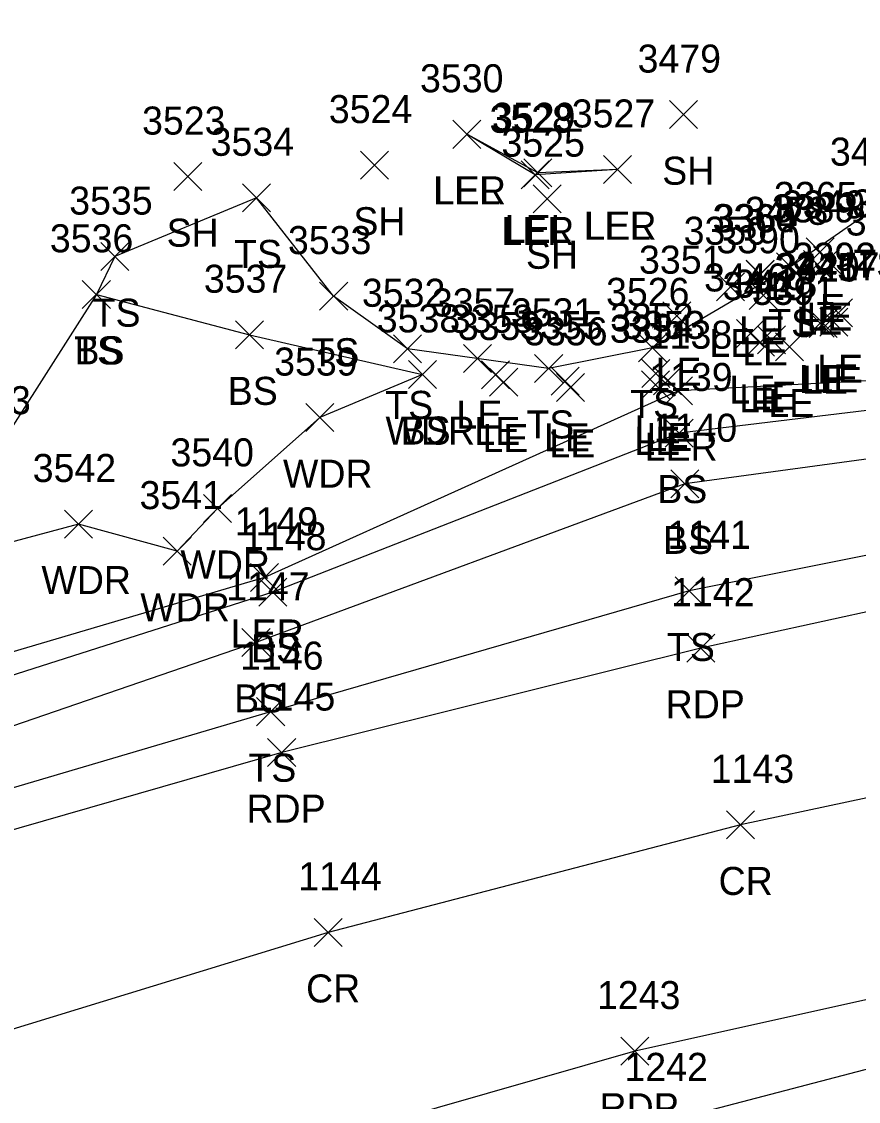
# Model space of a CAD drawing. Extents: x 1599569 to 1610055, y 642560 to 647860.
# Drawn here: x 1602263.8 to 1602323.5, y 647490.7 to 647567.8 of the extents above; entities that cross this region are included whole.
import ezdxf

# ---------------------------------------------------------------- set-up
doc = ezdxf.new("R2010")
doc.units = 0
for name, color, linetype in [('L_A', 7, 'Continuous'), ('L_I', 7, 'Continuous'), ('L_TIC', 7, 'Continuous'), ('LARO', 7, 'Continuous'), ('LAWA', 7, 'Continuous'), ('LELB', 7, 'Continuous'), ('P_A', 7, 'Continuous'), ('P_I', 7, 'Continuous'), ('P_TIC', 7, 'Continuous'), ('PET', 7, 'Continuous'), ('PRC', 7, 'Continuous')]:
    doc.layers.add(name, color=color, linetype=linetype)

msp = doc.modelspace()

# ---------------------------------------------------------------- linework, layer by layer
at = {"layer": 'L_TIC'}
for points in [[(1602310.031, 647560.122), (1602312.031, 647562.122)], [(1602312.031, 647560.122), (1602310.031, 647562.122)], [(1602294.594, 647558.717), (1602296.594, 647560.717)], [(1602296.594, 647558.717), (1602294.594, 647560.717)], [(1602294.594, 647558.717), (1602296.594, 647560.717)], [(1602296.594, 647558.717), (1602294.594, 647560.717)], [(1602288.007, 647556.518), (1602290.007, 647558.518)], [(1602290.007, 647556.518), (1602288.007, 647558.518)], [(1602274.685, 647555.699), (1602276.685, 647557.699)], [(1602276.685, 647555.699), (1602274.685, 647557.699)], [(1602299.463, 647555.827), (1602301.463, 647557.827)], [(1602301.463, 647555.827), (1602299.463, 647557.827)], [(1602299.648, 647555.97), (1602301.648, 647557.97)], [(1602301.648, 647555.97), (1602299.648, 647557.97)], [(1602305.327, 647556.205), (1602307.327, 647558.205)], [(1602307.327, 647556.205), (1602305.327, 647558.205)], [(1602305.327, 647556.205), (1602307.327, 647558.205)], [(1602307.327, 647556.205), (1602305.327, 647558.205)], [(1602279.577, 647554.184), (1602281.577, 647556.184)], [(1602281.577, 647554.184), (1602279.577, 647556.184)], [(1602300.314, 647554.123), (1602302.314, 647556.123)], [(1602302.314, 647554.123), (1602300.314, 647556.123)], [(1602319.789, 647550.323), (1602321.789, 647552.323)], [(1602321.789, 647550.323), (1602319.789, 647552.323)], [(1602269.491, 647549.989), (1602271.491, 647551.989)], [(1602271.491, 647549.989), (1602269.491, 647551.989)], [(1602319.598, 647549.43), (1602321.598, 647551.43)], [(1602321.598, 647549.43), (1602319.598, 647551.43)], [(1602320.316, 647549.714), (1602322.316, 647551.714)], [(1602322.316, 647549.714), (1602320.316, 647551.714)], [(1602315.499, 647548.738), (1602317.499, 647550.738)], [(1602317.499, 647548.738), (1602315.499, 647550.738)], [(1602315.509, 647548.723), (1602317.509, 647550.723)], [(1602317.509, 647548.723), (1602315.509, 647550.723)], [(1602317.666, 647549.259), (1602319.666, 647551.259)], [(1602319.666, 647549.259), (1602317.666, 647551.259)], [(1602313.394, 647547.838), (1602315.394, 647549.838)], [(1602315.394, 647547.838), (1602313.394, 647549.838)], [(1602268.165, 647547.299), (1602270.165, 647549.299)], [(1602270.165, 647547.299), (1602268.165, 647549.299)], [(1602268.165, 647547.299), (1602270.165, 647549.299)], [(1602270.165, 647547.299), (1602268.165, 647549.299)], [(1602285.089, 647547.169), (1602287.089, 647549.169)], [(1602287.089, 647547.169), (1602285.089, 647549.169)], [(1602315.731, 647547.228), (1602317.731, 647549.228)], [(1602317.731, 647547.228), (1602315.731, 647549.228)], [(1602309.559, 647545.773), (1602311.559, 647547.773)], [(1602311.559, 647545.773), (1602309.559, 647547.773)], [(1602321.08, 647545.987), (1602323.08, 647547.987)], [(1602323.08, 647545.987), (1602321.08, 647547.987)], [(1602319.791, 647545.25), (1602321.791, 647547.25)], [(1602321.791, 647545.25), (1602319.791, 647547.25)], [(1602320, 647545.213), (1602322, 647547.213)], [(1602322, 647545.213), (1602320, 647547.213)], [(1602320.752, 647545.307), (1602322.752, 647547.307)], [(1602322.752, 647545.307), (1602320.752, 647547.307)], [(1602279.093, 647544.413), (1602281.093, 647546.413)], [(1602281.093, 647544.413), (1602279.093, 647546.413)], [(1602314.821, 647544.504), (1602316.821, 647546.504)], [(1602316.821, 647544.504), (1602314.821, 647546.504)], [(1602315.515, 647543.89), (1602317.515, 647545.89)], [(1602317.515, 647543.89), (1602315.515, 647545.89)], [(1602316.318, 647544.063), (1602318.318, 647546.063)], [(1602318.318, 647544.063), (1602316.318, 647546.063)], [(1602290.362, 647543.412), (1602292.362, 647545.412)], [(1602292.362, 647543.412), (1602290.362, 647545.412)], [(1602307.827, 647543.476), (1602309.827, 647545.476)], [(1602309.827, 647543.476), (1602307.827, 647545.476)], [(1602317.601, 647543.547), (1602319.601, 647545.547)], [(1602319.601, 647543.547), (1602317.601, 647545.547)], [(1602295.355, 647542.72), (1602297.355, 647544.72)], [(1602297.355, 647542.72), (1602295.355, 647544.72)], [(1602291.422, 647541.581), (1602293.422, 647543.581)], [(1602293.422, 647541.581), (1602291.422, 647543.581)], [(1602291.422, 647541.581), (1602293.422, 647543.581)], [(1602293.422, 647541.581), (1602291.422, 647543.581)], [(1602300.42, 647542.015), (1602302.42, 647544.015)], [(1602302.42, 647542.015), (1602300.42, 647544.015)], [(1602308.068, 647541.66), (1602310.068, 647543.66)], [(1602310.068, 647541.66), (1602308.068, 647543.66)], [(1602296.637, 647541.557), (1602298.637, 647543.557)], [(1602298.637, 647541.557), (1602296.637, 647543.557)], [(1602297.212, 647541.039), (1602299.212, 647543.039)], [(1602299.212, 647541.039), (1602297.212, 647543.039)], [(1602301.597, 647541.1), (1602303.597, 647543.1)], [(1602303.597, 647541.1), (1602301.597, 647543.1)], [(1602308.044, 647540.846), (1602310.044, 647542.846)], [(1602310.044, 647540.846), (1602308.044, 647542.846)], [(1602308.904, 647541.119), (1602310.904, 647543.119)], [(1602310.904, 647541.119), (1602308.904, 647543.119)], [(1602301.987, 647540.661), (1602303.987, 647542.661)], [(1602303.987, 647540.661), (1602301.987, 647542.661)], [(1602309.687, 647540.421), (1602311.687, 647542.421)], [(1602311.687, 647540.421), (1602309.687, 647542.421)], [(1602284.111, 647538.504), (1602286.111, 647540.504)], [(1602286.111, 647538.504), (1602284.111, 647540.504)], [(1602309.725, 647537.403), (1602311.725, 647539.403)], [(1602311.725, 647537.403), (1602309.725, 647539.403)], [(1602310.129, 647533.781), (1602312.129, 647535.781)], [(1602312.129, 647533.781), (1602310.129, 647535.781)], [(1602276.799, 647532.023), (1602278.799, 647534.023)], [(1602278.799, 647532.023), (1602276.799, 647534.023)], [(1602266.887, 647530.91), (1602268.887, 647532.91)], [(1602268.887, 647530.91), (1602266.887, 647532.91)], [(1602273.938, 647528.973), (1602275.938, 647530.973)], [(1602275.938, 647528.973), (1602273.938, 647530.973)], [(1602280.166, 647527.1), (1602282.166, 647529.1)], [(1602282.166, 647527.1), (1602280.166, 647529.1)], [(1602280.753, 647526.043), (1602282.753, 647528.043)], [(1602282.753, 647526.043), (1602280.753, 647528.043)], [(1602310.449, 647526.139), (1602312.449, 647528.139)], [(1602312.449, 647526.139), (1602310.449, 647528.139)], [(1602279.549, 647522.465), (1602281.549, 647524.465)], [(1602281.549, 647522.465), (1602279.549, 647524.465)], [(1602280.596, 647517.522), (1602282.596, 647519.522)], [(1602282.596, 647517.522), (1602280.596, 647519.522)]]:
    msp.add_lwpolyline(points, dxfattribs=at)
at = {"layer": 'LARO'}
for points in [[(1602598.926, 647566.197), (1602577.577, 647559.383), (1602568.271, 647558.562), (1602554.013, 647557.744), (1602541.133, 647558.161), (1602524.01, 647555.722), (1602500.107, 647558.004), (1602496.6, 647559.567), (1602493.388, 647561.388), (1602483.9, 647555.323), (1602482.003, 647556.766), (1602476.14, 647556.466), (1602450.599, 647552.831), (1602428.496, 647551.896), (1602401.609, 647553.545), (1602371.564, 647548.811), (1602344.364, 647543.188), (1602310.687, 647541.421), (1602281.166, 647528.1), (1602249.279, 647518.684)], [(1602306.327, 647557.205), (1602300.463, 647556.827), (1602295.594, 647559.717)], [(1602306.327, 647557.205), (1602300.648, 647556.97), (1602295.594, 647559.717)]]:
    msp.add_lwpolyline(points, dxfattribs=at)
at = {"layer": 'LAWA'}
msp.add_lwpolyline([(1602292.422, 647542.581), (1602285.111, 647539.504), (1602277.799, 647533.023), (1602274.938, 647529.973), (1602267.887, 647531.91), (1602252.888, 647527.889)], dxfattribs=at)
at = {"layer": 'LELB'}
for points in [[(1602409.265, 647587.048), (1602408.37, 647570.67), (1602402.263, 647566.07), (1602393.619, 647566.852), (1602386.322, 647561.656), (1602372.014, 647559.884), (1602362.837, 647555.958), (1602346.736, 647557.269), (1602334.52, 647555.531), (1602324.74, 647554.482), (1602318.666, 647550.259), (1602308.827, 647544.476), (1602301.42, 647543.015), (1602291.362, 647544.412), (1602286.089, 647548.169), (1602280.577, 647555.184), (1602270.491, 647550.989), (1602269.165, 647548.299), (1602261.801, 647536.745), (1602244.773, 647535.962), (1602204.764, 647522.365), (1602181.829, 647520.379), (1602166.112, 647518.259), (1602151.977, 647513.016)], [(1602624.262, 647564.552), (1602630.728, 647551.17), (1602635.944, 647543.898), (1602633.349, 647538.846), (1602628.125, 647534.653), (1602616.672, 647535.329), (1602594.521, 647539.081), (1602565.986, 647542.013), (1602539.559, 647544), (1602523.325, 647545.025), (1602496.866, 647545.27), (1602478.359, 647545.959), (1602451.255, 647544.099), (1602428.893, 647542.96), (1602400.276, 647541.291), (1602372.603, 647537.601), (1602342.567, 647533.382), (1602311.449, 647527.139), (1602281.596, 647518.522), (1602249.838, 647509.149)], [(1602631.76, 647541.594), (1602628.502, 647542.205), (1602624.815, 647542.682), (1602618.345, 647540.632), (1602595.901, 647543.048), (1602566.853, 647548.672), (1602540.141, 647550.557), (1602523.99, 647549.988), (1602497.898, 647550.847), (1602494.152, 647552.194), (1602492.704, 647552.586), (1602483.532, 647552.945), (1602481.893, 647553.075), (1602476.921, 647551.558), (1602451.275, 647548.4), (1602428.654, 647547.45), (1602401.62, 647547.024), (1602371.653, 647543.6), (1602342.789, 647539.073), (1602311.129, 647534.781), (1602280.549, 647523.465), (1602249.619, 647512.836)], [(1602451.146, 647550.906), (1602428.898, 647550.102), (1602402.339, 647550.779), (1602371.97, 647546.152), (1602343.995, 647542.414), (1602310.725, 647538.403), (1602281.753, 647527.043), (1602249.804, 647516.837)], [(1602269.165, 647548.299), (1602280.093, 647545.413), (1602292.422, 647542.581)], [(1602920.153, 647395.932), (1602878.359, 647412.996), (1602839.662, 647426.293), (1602797.141, 647444.474), (1602757.031, 647458.456), (1602729.83, 647462.673), (1602705.159, 647473.232), (1602676.173, 647483.372), (1602645.055, 647491.743), (1602608.394, 647499.388), (1602581.895, 647503.713), (1602538.183, 647509.071), (1602515.714, 647510.388), (1602496.948, 647511.809), (1602468.806, 647510.52), (1602437.531, 647504.141), (1602407.655, 647504.447), (1602378.447, 647504.431), (1602350.144, 647499.819), (1602309.519, 647489.177), (1602272.834, 647479.892), (1602236.829, 647468.857)]]:
    msp.add_lwpolyline(points, dxfattribs=at)
at = {"layer": 'P_TIC'}
for points in [[(1602311.277, 647522.049), (1602313.277, 647524.049)], [(1602313.277, 647522.049), (1602311.277, 647524.049)], [(1602281.382, 647514.602), (1602283.382, 647516.602)], [(1602283.382, 647514.602), (1602281.382, 647516.602)], [(1602314.106, 647509.444), (1602316.106, 647511.444)], [(1602316.106, 647509.444), (1602314.106, 647511.444)], [(1602284.689, 647501.774), (1602286.689, 647503.774)], [(1602286.689, 647501.774), (1602284.689, 647503.774)], [(1602306.56, 647493.3), (1602308.56, 647495.3)], [(1602308.56, 647493.3), (1602306.56, 647495.3)]]:
    msp.add_lwpolyline(points, dxfattribs=at)
at = {"layer": 'PET'}
for points in [[(1602659.671, 647523.935), (1602639.423, 647528.356), (1602634.042, 647527.573), (1602615.793, 647531.266), (1602593.802, 647534.417), (1602565.341, 647537.786), (1602538.89, 647540.082), (1602522.794, 647541.231), (1602496.679, 647542.344), (1602477.857, 647542.47), (1602451.266, 647541.726), (1602428.875, 647540.731), (1602400.427, 647538.34), (1602372.357, 647534.872), (1602342.724, 647529.71), (1602312.277, 647523.049), (1602282.382, 647515.602), (1602249.907, 647506.254)], [(1602921.434, 647398.545), (1602879.84, 647415.392), (1602841.763, 647430.735), (1602798.529, 647448.175), (1602759.07, 647463.241), (1602733.649, 647472.409), (1602708.76, 647480.605), (1602673.935, 647491.113), (1602636.127, 647499.947), (1602599.544, 647506.517), (1602572.663, 647510.085), (1602538.104, 647513.572), (1602515.343, 647514.888), (1602496.482, 647515.717), (1602467.731, 647515.177), (1602434.156, 647513.354), (1602407.643, 647511.45), (1602378.138, 647507.948), (1602349.731, 647503.672), (1602307.56, 647494.3), (1602272.401, 647484.216), (1602235.372, 647472.942)]]:
    msp.add_lwpolyline(points, dxfattribs=at)
at = {"layer": 'PRC'}
msp.add_lwpolyline([(1602927.121, 647412.146), (1602885.111, 647429.063), (1602847.571, 647444.528), (1602804.052, 647461.061), (1602764.536, 647476.037), (1602737.724, 647485.596), (1602711.983, 647494.07), (1602678.085, 647504.184), (1602638.82, 647513.362), (1602602.08, 647520.133), (1602573.569, 647523.939), (1602538.526, 647527.383), (1602522.021, 647528.415), (1602495.425, 647529.405), (1602476.578, 647529.514), (1602450.936, 647528.803), (1602428.923, 647527.786), (1602401.342, 647525.431), (1602374.1, 647521.934), (1602345.429, 647516.909), (1602315.106, 647510.444), (1602285.689, 647502.774), (1602253.574, 647492.907)], dxfattribs=at)

# ---------------------------------------------------------------- texts
at = {"layer": 'L_A'}
for s, p in [('SH', (1602309.519, 647556.122)), ('LER', (1602293.177, 647554.717)), ('LEL', (1602293.232, 647554.717)), ('SH', (1602287.495, 647552.518)), ('SH', (1602274.173, 647551.699)), ('LER', (1602298.045, 647551.827)), ('LEL', (1602298.286, 647551.97)), ('LER', (1602303.91, 647552.205)), ('LEL', (1602303.965, 647552.205)), ('TS', (1602278.986, 647550.184)), ('SH', (1602299.802, 647550.123)), ('TS', (1602323.149, 647549.482)), ('LE', (1602319.278, 647546.323)), ('TS', (1602268.9, 647545.989)), ('LE', (1602319.087, 647545.43)), ('LE', (1602319.804, 647545.714)), ('LE', (1602314.987, 647544.738)), ('LE', (1602314.998, 647544.723)), ('TS', (1602317.076, 647545.259)), ('TS', (1602267.574, 647543.299)), ('BS', (1602267.605, 647543.299)), ('TS', (1602284.499, 647543.169)), ('LE', (1602312.883, 647543.838)), ('LE', (1602315.22, 647543.228)), ('LE', (1602309.047, 647541.773)), ('LE', (1602320.568, 647541.987)), ('LE', (1602319.279, 647541.25)), ('LE', (1602319.488, 647541.213)), ('LE', (1602320.24, 647541.307)), ('BS', (1602278.534, 647540.413)), ('LE', (1602314.309, 647540.504)), ('LE', (1602315.807, 647540.063)), ('TS', (1602289.772, 647539.412)), ('TS', (1602307.236, 647539.476)), ('LE', (1602315.004, 647539.89)), ('LE', (1602317.089, 647539.547)), ('LE', (1602294.843, 647538.72)), ('TS', (1602299.829, 647538.015)), ('WDR', (1602289.784, 647537.581)), ('BS', (1602290.863, 647537.581)), ('LE', (1602296.125, 647537.557)), ('LE', (1602296.7, 647537.039)), ('LE', (1602301.086, 647537.1)), ('LE', (1602307.556, 647537.66)), ('LE', (1602308.393, 647537.119)), ('LE', (1602301.475, 647536.661)), ('LE', (1602307.532, 647536.846)), ('LER', (1602308.27, 647536.421)), ('WDR', (1602282.474, 647534.504)), ('BS', (1602309.166, 647533.403)), ('BS', (1602309.57, 647529.781)), ('WDR', (1602275.161, 647528.023)), ('WDR', (1602265.249, 647526.91)), ('WDR', (1602272.3, 647524.973)), ('LER', (1602278.749, 647523.1)), ('BS', (1602280.194, 647522.043)), ('TS', (1602309.858, 647522.139)), ('BS', (1602278.99, 647518.465)), ('TS', (1602280.006, 647513.522))]:
    msp.add_text(s, height=2, dxfattribs=at).set_placement(p)
at = {"layer": 'L_I'}
for s, p in [('3479', (1602307.763, 647564.122)), ('3530', (1602292.248, 647562.717)), ('3530', (1602292.248, 647562.717)), ('3524', (1602285.747, 647560.518)), ('3527', (1602303.067, 647560.205)), ('3527', (1602303.067, 647560.205)), ('3523', (1602272.425, 647559.699)), ('3528', (1602297.203, 647559.827)), ('3529', (1602297.38, 647559.97)), ('3534', (1602277.317, 647558.184)), ('3525', (1602298.054, 647558.123)), ('3477', (1602321.48, 647557.482)), ('3535', (1602267.231, 647553.989)), ('3365', (1602317.482, 647554.323)), ('3478', (1602315.407, 647553.259)), ('3389', (1602317.331, 647553.43)), ('3349', (1602318.048, 647553.714)), ('3366', (1602323.071, 647553.783)), ('3360', (1602313.105, 647552.738)), ('3364', (1602313.202, 647552.723)), ('3393', (1602322.607, 647552.497)), ('3350', (1602311.048, 647551.838)), ('3536', (1602265.85, 647551.299)), ('3536', (1602265.85, 647551.299)), ('3533', (1602282.83, 647551.169)), ('3390', (1602313.385, 647551.228)), ('3351', (1602307.866, 647549.773)), ('3445', (1602317.531, 647549.25)), ('3392', (1602318.82, 647549.987)), ('3417', (1602319.059, 647549.307)), ('3446', (1602312.506, 647548.504)), ('3420', (1602317.653, 647549.213)), ('3537', (1602276.833, 647548.413)), ('3419', (1602313.815, 647547.89)), ('3418', (1602314.625, 647548.063)), ('3532', (1602288.103, 647547.412)), ('3526', (1602305.512, 647547.476)), ('3391', (1602315.908, 647547.547)), ('3357', (1602293.095, 647546.72)), ('3538', (1602289.162, 647545.581)), ('3538', (1602289.162, 647545.581)), ('3358', (1602294.377, 647545.557)), ('3531', (1602298.727, 647546.015)), ('3352', (1602305.808, 647545.66)), ('3359', (1602294.944, 647545.039)), ('3355', (1602299.338, 647545.1)), ('3356', (1602299.672, 647544.661)), ('3354', (1602305.784, 647544.846)), ('3353', (1602306.645, 647545.119)), ('1138', (1602308.561, 647544.421)), ('3539', (1602281.844, 647542.504)), ('1139', (1602308.591, 647541.403)), ('3543', (1602258.541, 647539.745)), ('1140', (1602308.917, 647537.781)), ('3540', (1602274.452, 647536.023)), ('3542', (1602264.627, 647534.91)), ('3541', (1602272.245, 647532.973)), ('1149', (1602279.032, 647531.1)), ('1148', (1602279.627, 647530.043)), ('1141', (1602309.89, 647530.139)), ('1147', (1602278.423, 647526.465)), ('1146', (1602279.415, 647521.522)), ('1242', (1602306.826, 647492.177))]:
    msp.add_text(s, height=2, dxfattribs=at).set_placement(p)
at = {"layer": 'P_A'}
for s, p in [('RDP', (1602309.765, 647518.049)), ('RDP', (1602279.87, 647510.602)), ('CR', (1602313.539, 647505.444)), ('CR', (1602284.122, 647497.774)), ('RDP', (1602305.048, 647489.3))]:
    msp.add_text(s, height=2, dxfattribs=at).set_placement(p)
at = {"layer": 'P_I'}
for s, p in [('1142', (1602310.151, 647526.049)), ('1145', (1602280.256, 647518.602)), ('1143', (1602312.98, 647513.444)), ('1144', (1602283.563, 647505.774)), ('1243', (1602304.867, 647497.3))]:
    msp.add_text(s, height=2, dxfattribs=at).set_placement(p)

doc.saveas('drawing.dxf')
